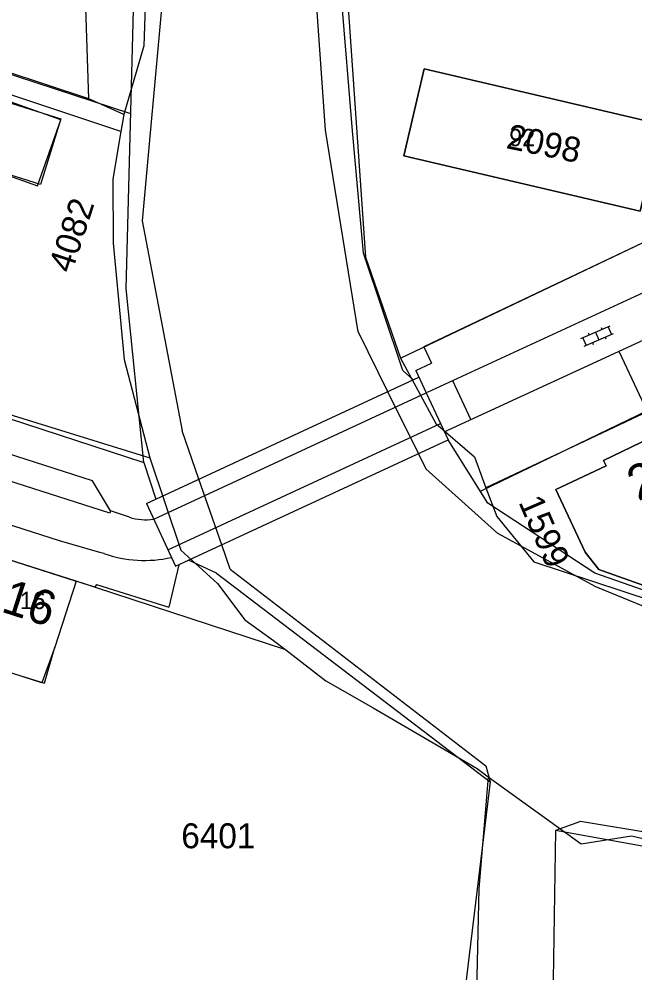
# Model space of a CAD drawing. Extents: x 148816 to 151297, y 399515 to 402500.
# Drawn here: x 150631.2 to 150675.7, y 399661.2 to 399730.1 of the extents above; entities that cross this region are included whole.
import ezdxf

# ---------------------------------------------------------------- set-up
doc = ezdxf.new("R2010")
doc.units = 0
for name, color, linetype in [('B01 Hoofdgebouw  [D] Norm', 7, 'Continuous'), ('B01 Hoofdgebouw  [T] Norm', 7, 'Continuous'), ('B01 hoofgebouw', 7, 'Continuous'), ('G01 perceelsgrens', 7, 'Continuous'), ('G02 sectiegrens', 7, 'Continuous'), ('S02 Open verharding  Norm', 7, 'Continuous'), ('T04 Haag heg  [D] Gem', 7, 'Continuous'), ('T09 Insteek water  [T] Norm', 7, 'Continuous'), ('V00 Kant verharding algemeen  [T] Norm', 7, 'Continuous'), ('V00 Kant verharding algemeen secundair  [T] Gem', 7, 'Continuous'), ('Z01 perceelnummer', 7, 'Continuous'), ('Z02 huisnummer', 7, 'Continuous'), ('Z02 Huisnummer  [Tekst] Norm', 7, 'Continuous')]:
    doc.layers.add(name, color=color, linetype=linetype)

msp = doc.modelspace()

# ---------------------------------------------------------------- linework, layer by layer
at = {"layer": 'B01 Hoofdgebouw  [D] Norm'}
for p, q in [((150633.8, 399684.77), (150632.864, 399682.189)), ((150632.864, 399682.189), (150630.092, 399683.089))]:
    msp.add_line(p, q, dxfattribs=at)
for points in [[(150634.223, 399722.828), (150630.56, 399724.129), (150628.869, 399719.369), (150632.531, 399718.068)], [(150633.8, 399684.77), (150633.8, 399684.77)]]:
    msp.add_lwpolyline(points, close=True, dxfattribs=at)
at = {"layer": 'B01 Hoofdgebouw  [T] Norm'}
for p, q in [((150658.98, 399720.25), (150660.45, 399726.53)), ((150660.45, 399726.53), (150677.52, 399722.53)), ((150676.05, 399716.24), (150658.98, 399720.25)), ((150672.07, 399691.63), (150669.95, 399696.16)), ((150615.95, 399695.75), (150635.33, 399689.53)), ((150635.33, 399689.53), (150633.8, 399684.77))]:
    msp.add_line(p, q, dxfattribs=at)
msp.add_lwpolyline([(150678.8, 399700.84), (150673.4, 399698.24), (150673.59, 399697.86), (150669.95, 399696.16), (150672.07, 399691.63), (150673.075, 399690.383), (150677.736, 399688.708), (150684.388, 399689.252), (150678.8, 399700.84)], dxfattribs=at)
at = {"layer": 'B01 hoofgebouw'}
for points in [[(150676.05, 399716.24), (150677.52, 399722.53), (150660.45, 399726.53), (150658.98, 399720.25), (150676.05, 399716.24)], [(150632.748, 399718.174), (150628.776, 399719.422), (150630.266, 399724.163), (150634.238, 399722.915), (150632.748, 399718.174)], [(150672.07, 399691.63), (150669.95, 399696.16), (150673.59, 399697.86), (150673.4, 399698.24), (150678.8, 399700.84), (150680.97, 399696.34)], [(150680.97, 399696.34), (150684.388, 399689.252), (150677.736, 399688.708), (150673.075, 399690.383), (150672.07, 399691.63)], [(150614.55, 399690.96), (150615.95, 399695.75), (150635.33, 399689.53), (150633.8, 399684.77)], [(150619.372, 399669.457), (150627.35, 399666.992), (150630.167, 399676.106), (150628.218, 399676.709), (150630.178, 399683.053), (150633.054, 399682.164), (150633.8, 399684.77)]]:
    msp.add_lwpolyline(points, dxfattribs=at)
at = {"layer": 'G01 perceelsgrens'}
for points in [[(150656.784, 399817.345), (150653.792, 399799.283), (150652.428, 399790.665), (150651.602, 399784.695), (150651.081, 399776.621), (150651.078, 399769.163), (150651.253, 399765.968), (150651.662, 399760.344), (150653.649, 399750.081), (150655.11, 399728.865), (150656.23, 399712.915), (150658.752, 399705.636)], [(150636.241, 399724.344), (150635.313, 399752.934)], [(150636.241, 399724.344), (150626.982, 399727.404)], [(150660.45, 399726.53), (150677.52, 399722.53), (150676.05, 399716.24), (150658.98, 399720.25), (150660.45, 399726.53)], [(150638.563, 399722.006), (150630.485, 399724.681)], [(150638.768, 399723.228), (150636.241, 399724.344)], [(150658.752, 399705.636), (150677.743, 399714.691)], [(150658.752, 399705.636), (150661.298, 399700.924), (150664.081, 399698.507), (150664.903, 399696.281)], [(150623.705, 399703.723), (150628.75, 399702.12), (150640.655, 399698.442)], [(150680.018, 399703.394), (150664.903, 399696.281)], [(150664.903, 399696.281), (150665.712, 399694.198), (150668.361, 399690.931), (150679.022, 399687.411), (150688.983, 399684.614)], [(150650.468, 399684.564), (150635.33, 399689.53), (150629.895, 399691.274)], [(150665.063, 399675.402), (150671.798, 399670.561), (150675.418, 399671.145), (150685.543, 399668.759)]]:
    msp.add_lwpolyline(points, dxfattribs=at)
at = {"layer": 'G02 sectiegrens'}
for points in [[(150641.662, 399802.372), (150640.701, 399796.393), (150640.113, 399790.454), (150638.88, 399784.042), (150638.76, 399771.244), (150639.387, 399751.941), (150640.485, 399736.088), (150640.218, 399728.168), (150638.768, 399723.228)], [(150638.768, 399723.228), (150638.563, 399722.006)], [(150638.563, 399722.006), (150637.984, 399718.547), (150638.002, 399713.924), (150638.809, 399705.537), (150640.655, 399698.442)], [(150640.655, 399698.442), (150642.879, 399691.763), (150645.528, 399689.355), (150647.502, 399686.732), (150649.579, 399685.251), (150650.468, 399684.564)], [(150650.468, 399684.564), (150653.368, 399682.326), (150656.762, 399680.394), (150664.28, 399676.015), (150665.063, 399675.402)], [(150665.063, 399675.402), (150664.41, 399667.315), (150664.201, 399658.881), (150664.392, 399653.806), (150663.099, 399645.708), (150663.052, 399645.245)]]:
    msp.add_lwpolyline(points, dxfattribs=at)
at = {"layer": 'S02 Open verharding  Norm'}
for p, q in [((150671.766, 399707.056), (150673.878, 399707.968)), ((150673.222, 399707.848), (150673.281, 399707.711)), ((150673.978, 399707.358), (150673.74, 399707.909)), ((150672.142, 399706.565), (150671.904, 399707.116)), ((150672.004, 399706.506), (150674.116, 399707.418)), ((150672.304, 399707.452), (150672.363, 399707.314)), ((150672.822, 399707.512), (150673.06, 399706.962)), ((150673.519, 399707.16), (150673.578, 399707.022)), ((150672.601, 399706.763), (150672.66, 399706.626))]:
    msp.add_line(p, q, dxfattribs=at)
at = {"layer": 'T04 Haag heg  [D] Gem'}
for p, q in [((150639.273, 399723.277), (150618.694, 399729.984)), ((150679.914, 399703.456), (150664.545, 399696.031))]:
    msp.add_line(p, q, dxfattribs=at)
at = {"layer": 'T09 Insteek water  [T] Norm'}
for p, q in [((150653.34, 399722.1), (150651.335, 399750)), ((150655.28, 399722.05), (150652.955, 399750)), ((150642.14, 399738.11), (150640.11, 399715.55)), ((150638.95, 399710.65), (150639.65, 399737.99)), ((150655.68, 399707.53), (150653.34, 399722.1)), ((150656.08, 399713.21), (150655.28, 399722.05)), ((150640.11, 399715.55), (150642.98, 399700.39)), ((150658.91, 399704.74), (150656.08, 399713.21)), ((150640.21, 399698.11), (150638.95, 399710.65)), ((150655.68, 399707.53), (150657.815, 399703.215)), ((150659.657, 399704.069), (150658.91, 399704.74)), ((150657.815, 399703.215), (150660.035, 399698.733)), ((150644.192, 399696.899), (150642.98, 399700.39)), ((150665.05, 399695.16), (150662.178, 399699.726)), ((150660.035, 399698.733), (150660.58, 399697.63)), ((150665.78, 399692.98), (150660.58, 399697.63)), ((150645.843, 399692.152), (150644.192, 399696.899)), ((150672.77, 399690.11), (150665.05, 399695.16)), ((150672.84, 399689.11), (150665.78, 399692.98)), ((150646.45, 399690.4), (150645.843, 399692.152)), ((150645.47, 399690.1), (150643.449, 399691.042)), ((150645.47, 399690.1), (150665.222, 399675.043)), ((150646.45, 399690.4), (150664.902, 399676.194)), ((150690.65, 399683.8), (150672.77, 399690.11)), ((150690.93, 399681.73), (150672.84, 399689.11)), ((150664.902, 399676.194), (150665.222, 399675.043)), ((150671.742, 399672.184), (150669.943, 399671.532)), ((150685.19, 399669.95), (150671.742, 399672.184)), ((150684.97, 399668.79), (150669.943, 399671.532))]:
    msp.add_line(p, q, dxfattribs=at)
for points in [[(150665.222, 399675.043), (150660.161, 399633.341), (150659.987, 399632.553), (150659.685, 399632.146), (150659.027, 399631.736), (150657.101, 399631.092), (150640.985, 399625.176), (150639.54, 399624.712), (150634.844, 399624.563), (150620.598, 399625.153), (150610.668, 399625.815), (150601.58, 399625.542), (150596.555, 399625.162), (150595.795, 399625.006), (150594.883, 399624.57), (150589.547, 399620.635), (150586.133, 399617.979), (150583.884, 399616.039), (150581.94, 399613.923), (150578.28, 399609.997), (150576.782, 399608.484)], [(150669.943, 399671.532), (150669.671, 399654.579), (150669.423, 399639.02), (150669.36, 399636.634), (150669.088, 399635.11), (150668.244, 399631.629), (150667.493, 399629.468), (150666.338, 399627.102), (150665.407, 399625.499), (150664.296, 399624.301), (150663.082, 399623.483), (150643.047, 399619.324), (150640.383, 399618.93), (150625.96, 399619.469), (150618.189, 399619.811), (150611.256, 399620.158), (150598.312, 399619.435), (150597.323, 399619.252), (150596.463, 399618.639), (150587.306, 399612.224), (150581.585, 399607.307)]]:
    msp.add_lwpolyline(points, dxfattribs=at)
at = {"layer": 'V00 Kant verharding algemeen  [T] Norm'}
for p, q in [((150701.7, 399722.12), (150660.67, 399703.16)), ((150661.91, 399700.306), (150705.64, 399720.516)), ((150660.437, 399706.441), (150660.995, 399705.266)), ((150659.861, 399704.742), (150660.995, 399705.266)), ((150640.404, 399695.142), (150660.081, 399704.266)), ((150659.861, 399704.742), (150660.606, 399703.13)), ((150640.93, 399694.008), (150660.605, 399703.131)), ((150660.605, 399703.131), (150662.178, 399699.726)), ((150630.42, 399701.31), (150640.21, 399698.11)), ((150641.96, 399691.785), (150661.635, 399700.908)), ((150642.506, 399690.605), (150662.178, 399699.726)), ((150640.21, 399698.11), (150641.093, 399695.461)), ((150640.404, 399695.142), (150642.506, 399690.605)), ((150642.756, 399690.721), (150642.028, 399687.656)), ((150636.67, 399689.1), (150635.33, 399689.53)), ((150636.8, 399689.3), (150636.67, 399689.1)), ((150636.8, 399689.3), (150642.028, 399687.656))]:
    msp.add_line(p, q, dxfattribs=at)
for points in [[(150705.02, 399727.62), (150660.437, 399706.441)], [(150566.915, 399712.556), (150588.315, 399707.022), (150590.358, 399706.462), (150592.009, 399705.984), (150616.937, 399697.974), (150634.098, 399692.478), (150637.027, 399691.635), (150637.344, 399691.557)], [(150639.172, 399694.151), (150637.812, 399694.604), (150636.504, 399696.77), (150618.745, 399702.481), (150596.466, 399709.618)], [(150674.542, 399706.08), (150676.534, 399701.823)]]:
    msp.add_lwpolyline(points, dxfattribs=at)
for centre, radius, start, end in [((150640.367, 399697.939), 3.972, 252.4935, 278.14781), ((150640.267, 399699.745), 8.718, 250.36844, 282.87026)]:
    msp.add_arc(centre, radius, start, end, dxfattribs=at)
at = {"layer": 'V00 Kant verharding algemeen secundair  [T] Gem'}
for p, q in [((150662.511, 399704.011), (150663.816, 399701.186)), ((150637.812, 399694.604), (150637.759, 399694.439))]:
    msp.add_line(p, q, dxfattribs=at)
msp.add_lwpolyline([(150637.759, 399694.439), (150593.419, 399708.649), (150588.701, 399710.034), (150571.049, 399714.612)], dxfattribs=at)

# ---------------------------------------------------------------- texts
at = {"layer": 'Z01 perceelnummer'}
for s, rotation, p in [('2098', 348.21767, (150666.306, 399720.803)), ('4082', 71.87515, (150635.009, 399711.699)), ('1599', 293.52813, (150667.241, 399695.239))]:
    msp.add_text(s, height=1.8, rotation=rotation, dxfattribs=at).set_placement(p)
msp.add_text('6401', height=1.8, dxfattribs=at).set_placement((150642.92, 399670.248))
at = {"layer": 'Z02 huisnummer'}
for s, rotation, p in [('21', 25.71951, (150675.897, 399695.281)), ('16', 342.18111, (150629.831, 399687.355))]:
    msp.add_text(s, height=2.5, rotation=rotation, dxfattribs=at).set_placement(p)
at = {"layer": 'Z02 Huisnummer  [Tekst] Norm'}
for s, p in [('92', (150666.599, 399720.935)), ('16', (150631.265, 399687.513))]:
    msp.add_text(s, height=1.25, dxfattribs=at).set_placement(p)

doc.saveas('drawing.dxf')
